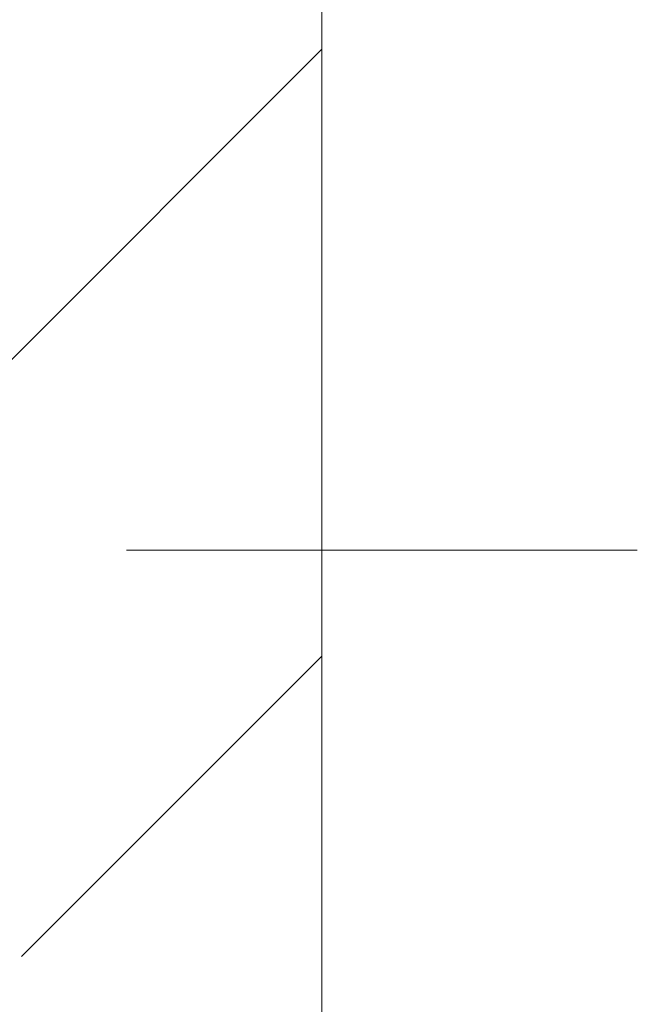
# Model space of a CAD drawing. Extents: x -720 to 300, y 62 to 1162.
# Tile 267 of 278: x 165.65 to 167.09, y 1026.5 to 1028.8. Entities that reach past the tile are written whole.
import ezdxf
from ezdxf.lldxf.tags import DXFTag

# ---------------------------------------------------------------- set-up
doc = ezdxf.new("R2010")
doc.units = 0
doc.layers.get('0').update_dxf_attribs({"lineweight": 13})
doc.layers.add('E_Detail_Linie_Text_Bem', color=7, linetype='Continuous', lineweight=13)
doc.layers.add('E_Detail_Wandschraffur', color=7, linetype='Continuous', lineweight=5, true_color=0xc0c0c0)
tags = doc.linetypes.add('fein_strichliert', pattern=[4, 1, -2, 1]).pattern_tags.tags
tags[8:9] = [DXFTag(74, 4), DXFTag(75, 0), DXFTag(340, '0'), DXFTag(46, 0.0), DXFTag(50, 0.0), DXFTag(44, 0.0), DXFTag(45, 0.0)]
tags[6:7] = [DXFTag(74, 4), DXFTag(75, 0), DXFTag(340, '0'), DXFTag(46, 0.0), DXFTag(50, 0.0), DXFTag(44, 0.0), DXFTag(45, 0.0)]
tags[4:5] = [DXFTag(74, 4), DXFTag(75, 0), DXFTag(340, '0'), DXFTag(46, 0.0), DXFTag(50, 0.0), DXFTag(44, 0.0), DXFTag(45, 0.0)]

# ---------------------------------------------------------------- blocks, each defined once
blk = doc.blocks.new('Referenz-A06G942Y8I')
at = {"layer": 'E_Detail_Linie_Text_Bem', "linetype": 'Continuous', "ltscale": 0.13}
blk.add_line((166.3568, 1028.9461), (166.3568, 988.9461), dxfattribs=at)
at = {"layer": 'E_Detail_Linie_Text_Bem', "color": 0, "linetype": 'Continuous', "ltscale": 0.13}
blk.add_line((167.093, 1027.5604), (165.9013, 1027.5604), dxfattribs=at)
at = {"layer": 'E_Detail_Wandschraffur', "linetype": 'ByBlock', "ltscale": 0.13}
blk.add_line((165.3709, 1027.7423), (166.3568, 1028.7281), dxfattribs=at)
at = {"layer": 'E_Detail_Wandschraffur', "linetype": 'fein_strichliert', "ltscale": 0.13}
blk.add_line((165.6563, 1026.6134), (166.3568, 1027.3139), dxfattribs=at)

msp = doc.modelspace()

# ---------------------------------------------------------------- block references
at = {"color": 8, "lineweight": 25, "ltscale": 0.25, "true_color": 0x808080}
msp.add_blockref('Referenz-A06G942Y8I', (0, 0), dxfattribs=at)

doc.saveas('drawing.dxf')
